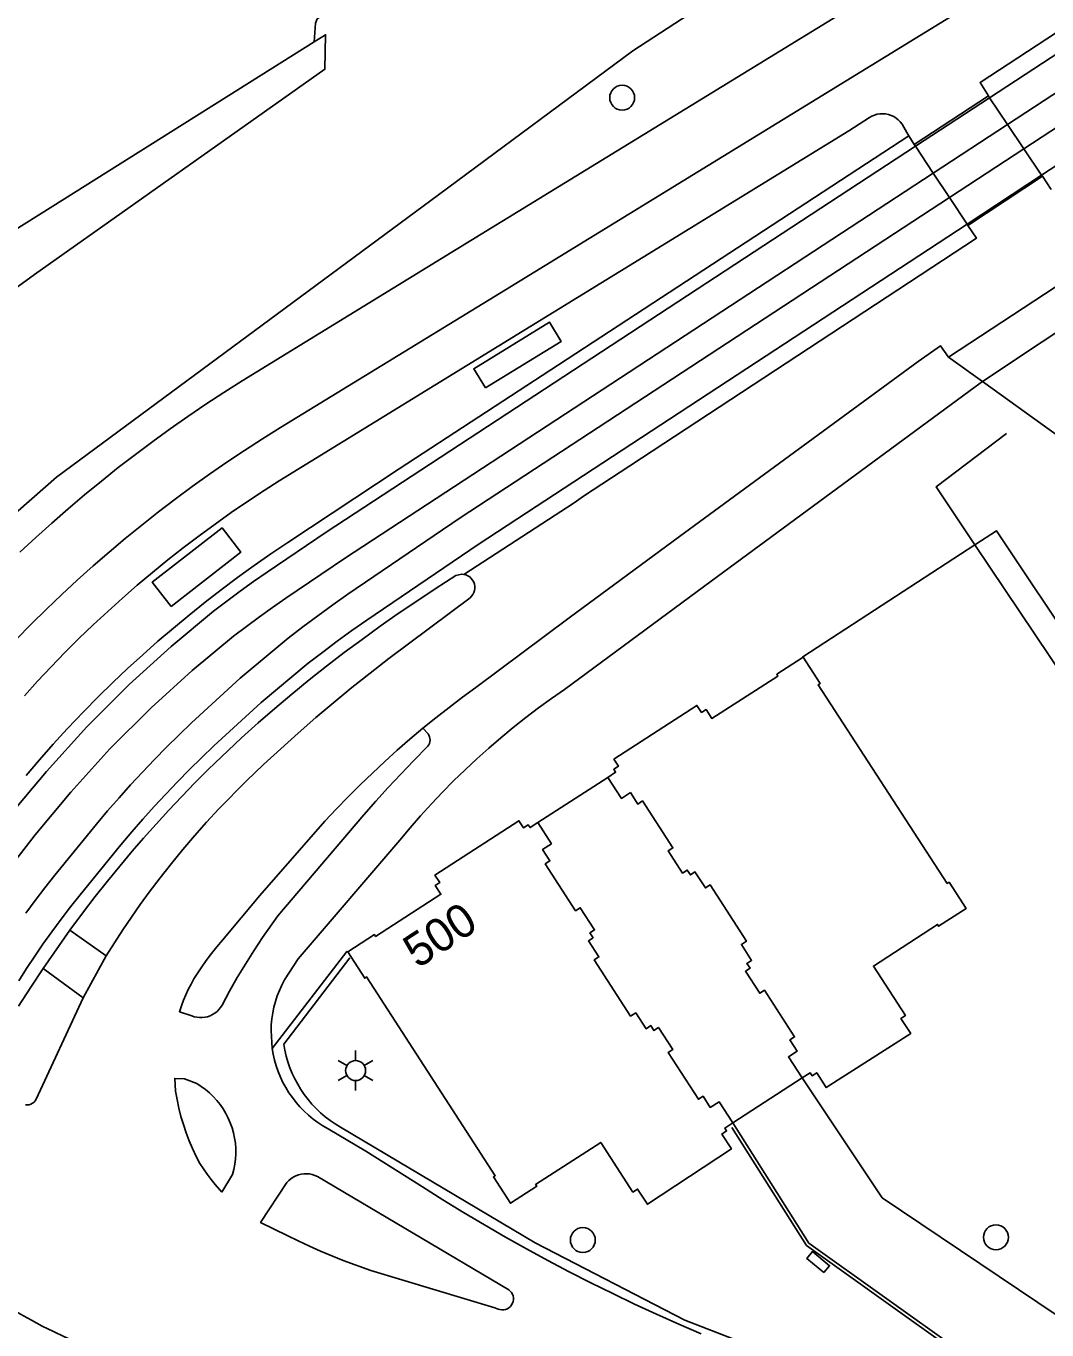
# Model space of a CAD drawing. Extents: x 122462 to 123306, y 485548 to 486417.
# Drawn here: x 123112.8 to 123158.7, y 486289.8 to 486348.4 of the extents above; entities that cross this region are included whole.
import ezdxf

# ---------------------------------------------------------------- set-up
doc = ezdxf.new("R2010")
doc.units = 0
for name, color, linetype in [('B-WE-IE-MEUBILAIR_WEGMEUBILAIR_VERKEERSBORD-S', 7, 'Continuous'), ('Level 1', 7, 'Continuous'), ('Level 10', 7, 'Continuous'), ('Level 16', 7, 'Continuous'), ('Level 17', 7, 'Continuous'), ('Level 19', 7, 'Continuous'), ('Level 2', 7, 'Continuous'), ('Level 20', 7, 'Continuous'), ('Level 24', 7, 'Continuous'), ('Level 25', 7, 'Continuous'), ('Level 37', 7, 'Continuous'), ('Level 40', 7, 'Continuous'), ('Level 44', 7, 'Continuous'), ('Level 50', 7, 'Continuous'), ('Level 53', 7, 'Continuous')]:
    doc.layers.add(name, color=color, linetype=linetype)

msp = doc.modelspace()

# ---------------------------------------------------------------- linework, layer by layer
at = {"layer": 'Level 1'}
for points in [[(123144.558, 486299.075), (123143.943, 486300.024), (123143.549, 486299.768), (123143.222, 486300.271), (123143.012, 486300.134), (123141.653, 486302.233), (123141.859, 486302.367), (123141.216, 486303.356), (123141.012, 486303.224), (123140.87, 486303.443), (123140.659, 486303.306), (123140.195, 486304.019), (123139.968, 486303.872), (123138.332, 486306.399), (123138.541, 486306.535), (123138.073, 486307.256), (123138.282, 486307.392), (123138.14, 486307.61), (123138.349, 486307.745), (123137.702, 486308.745), (123137.492, 486308.609), (123136.128, 486310.716), (123136.339, 486310.852), (123136.008, 486311.364), (123136.41, 486311.624), (123135.798, 486312.574), (123135.445, 486312.346), (123135.358, 486312.48), (123135.148, 486312.344), (123134.946, 486312.655), (123131.169, 486310.21), (123131.388, 486309.873), (123131.187, 486309.743), (123131.441, 486309.353), (123128.503, 486307.452), (123128.449, 486307.536), (123127.25, 486306.76)], [(123127.25, 486306.76), (123128.016, 486305.577), (123128.1, 486305.631), (123133.882, 486296.692), (123133.8, 486296.639), (123134.566, 486295.455), (123135.749, 486296.219), (123135.697, 486296.299), (123138.625, 486298.193), (123140.07, 486295.959), (123140.277, 486296.094), (123140.719, 486295.41), (123144.499, 486297.9), (123144.068, 486298.566), (123144.283, 486298.706), (123144.195, 486298.84), (123144.558, 486299.075)]]:
    msp.add_lwpolyline(points, dxfattribs=at)
at = {"layer": 'Level 10'}
msp.add_lwpolyline([(123144.558, 486299.075), (123143.943, 486300.024), (123143.549, 486299.768), (123143.222, 486300.271), (123143.012, 486300.134), (123141.653, 486302.233), (123141.859, 486302.367), (123141.216, 486303.356), (123141.012, 486303.224), (123140.87, 486303.443), (123140.659, 486303.306), (123140.195, 486304.019), (123139.968, 486303.872), (123138.332, 486306.399), (123138.541, 486306.535), (123138.073, 486307.256), (123138.282, 486307.392), (123138.14, 486307.61), (123138.349, 486307.745), (123137.702, 486308.745), (123137.492, 486308.609), (123136.128, 486310.716), (123136.339, 486310.852), (123136.008, 486311.364), (123136.41, 486311.624), (123135.798, 486312.574), (123138.94, 486314.608), (123139.556, 486313.66), (123139.958, 486313.921), (123140.289, 486313.409), (123140.5, 486313.546), (123141.864, 486311.439), (123141.654, 486311.303), (123142.301, 486310.304), (123142.51, 486310.439), (123142.651, 486310.22), (123142.86, 486310.355), (123143.327, 486309.633), (123143.536, 486309.768), (123145.172, 486307.241), (123144.945, 486307.094), (123145.406, 486306.379), (123145.195, 486306.243), (123145.336, 486306.024), (123145.132, 486305.892), (123145.772, 486304.9), (123145.978, 486305.033), (123147.337, 486302.934), (123147.126, 486302.798), (123147.451, 486302.294), (123147.056, 486302.039), (123147.67, 486301.09), (123144.558, 486299.075)], dxfattribs=at)
at = {"layer": 'Level 16'}
for points in [[(123217.361, 486416.958), (123206.829, 486406.748), (123179.003, 486385.844), (123152.655, 486367.889), (123137.927, 486357.79), (123128.826, 486350.852), (123125.877, 486348.714), (123125.807, 486348.517), (123125.744, 486347.678)], [(123125.744, 486347.678), (123114.003, 486340.298), (123094.86, 486328.266)]]:
    msp.add_lwpolyline(points, dxfattribs=at)
at = {"layer": 'Level 17'}
for p, q in [((123156.044, 486345.251), (123152.716, 486343.072)), ((123156.102, 486345.165), (123156.044, 486345.251)), ((123156.905, 486343.969), (123156.102, 486345.165)), ((123157.637, 486342.879), (123156.905, 486343.969)), ((123152.716, 486343.072), (123152.472, 486343.461)), ((123152.716, 486343.072), (123152.773, 486342.985)), ((123152.773, 486342.985), (123153.567, 486341.783)), ((123168.085, 486342.615), (123154.252, 486333.498)), ((123158.44, 486341.683), (123157.637, 486342.879)), ((123153.567, 486341.783), (123154.291, 486340.687)), ((123155.123, 486339.427), (123158.471, 486341.637)), ((123158.471, 486341.637), (123158.44, 486341.683)), ((123154.291, 486340.687), (123155.085, 486339.485)), ((123155.085, 486339.485), (123155.123, 486339.427)), ((123154.252, 486333.498), (123155.775, 486332.404)), ((123160.559, 486328.969), (123155.775, 486332.404)), ((123114.765, 486307.744), (123113.564, 486306.012)), ((123116.4, 486306.588), (123114.765, 486307.744)), ((123115.361, 486304.695), (123116.4, 486306.588)), ((123115.361, 486304.695), (123113.564, 486306.012))]:
    msp.add_line(p, q, dxfattribs=at)
for points in [[(123112.519, 486324.734), (123113.232, 486325.395), (123113.954, 486326.046), (123114.686, 486326.685), (123115.428, 486327.313), (123116.179, 486327.93), (123116.939, 486328.536), (123117.709, 486329.129), (123118.487, 486329.712), (123119.274, 486330.282), (123120.07, 486330.84), (123120.874, 486331.386), (123121.687, 486331.92), (123122.507, 486332.441), (123132.782, 486338.745), (123187.402, 486372.258)], [(123112.364, 486320.819), (123113.031, 486321.499), (123113.71, 486322.169), (123114.398, 486322.828), (123115.097, 486323.476), (123115.807, 486324.113), (123116.526, 486324.738), (123117.255, 486325.352), (123117.994, 486325.954), (123118.742, 486326.544), (123119.5, 486327.123), (123120.266, 486327.689), (123121.042, 486328.243), (123121.826, 486328.785), (123122.619, 486329.314), (123123.42, 486329.83), (123124.229, 486330.334), (123134.337, 486336.539), (123186.289, 486368.432)], [(123182.901, 486363.701), (123155.674, 486345.856), (123156.044, 486345.251)], [(123112.72, 486318.277), (123113.317, 486318.936), (123113.925, 486319.584), (123114.544, 486320.223), (123115.174, 486320.85), (123115.814, 486321.468), (123116.464, 486322.074), (123117.125, 486322.669), (123117.795, 486323.253), (123118.475, 486323.826), (123119.165, 486324.387), (123119.864, 486324.936), (123120.573, 486325.473), (123121.29, 486325.999), (123122.016, 486326.512), (123122.75, 486327.013), (123123.493, 486327.502), (123124.166, 486327.947), (123135.489, 486334.905), (123149.775, 486343.685), (123150.697, 486344.279), (123150.808, 486344.342), (123150.925, 486344.392), (123151.048, 486344.427), (123151.174, 486344.448), (123151.302, 486344.453), (123151.429, 486344.443), (123151.554, 486344.418), (123151.675, 486344.378), (123151.791, 486344.324), (123151.899, 486344.256), (123151.998, 486344.176), (123152.087, 486344.084), (123152.165, 486343.983), (123152.384, 486343.601), (123152.472, 486343.461)], [(123152.472, 486343.461), (123136.722, 486333.156), (123129.568, 486328.475), (123124.558, 486325.164), (123123.797, 486324.653), (123123.044, 486324.129), (123122.301, 486323.592), (123121.566, 486323.043), (123120.841, 486322.482), (123120.125, 486321.909), (123119.419, 486321.324), (123118.723, 486320.727), (123118.037, 486320.119), (123117.362, 486319.499), (123116.696, 486318.868), (123116.042, 486318.226), (123115.398, 486317.573), (123114.65, 486316.786), (123114.02, 486316.098), (123113.402, 486315.4), (123112.796, 486314.692)], [(123158.867, 486341.039), (123158.471, 486341.637)], [(123155.775, 486332.404), (123163.868, 486337.789), (123167.35, 486340.065)], [(123155.123, 486339.427), (123155.505, 486338.853), (123139.924, 486328.615), (123137.845, 486327.249), (123137.432, 486326.952), (123132.468, 486323.738)], [(123154.252, 486333.498), (123153.901, 486334.011), (123152.891, 486333.312), (123142.169, 486325.432), (123137.2, 486321.78), (123133.014, 486318.656), (123132.407, 486318.21), (123131.808, 486317.754), (123131.216, 486317.289), (123130.632, 486316.813)], [(123123.856, 486302.418), (123123.805, 486303.221), (123123.817, 486303.486), (123123.843, 486303.75), (123123.883, 486304.012), (123123.937, 486304.271), (123124.005, 486304.527), (123124.086, 486304.78), (123124.181, 486305.027), (123124.289, 486305.269), (123124.41, 486305.505), (123125.019, 486306.446), (123129.594, 486311.79), (123130.055, 486312.342), (123130.528, 486312.884), (123131.012, 486313.417), (123131.506, 486313.939), (123132.011, 486314.451), (123132.527, 486314.953), (123133.052, 486315.444), (123133.588, 486315.924), (123134.133, 486316.393), (123134.688, 486316.851), (123135.252, 486317.297), (123135.825, 486317.732), (123136.407, 486318.155), (123136.997, 486318.566), (123143.584, 486323.424), (123155.453, 486332.176), (123155.775, 486332.404)], [(123155.439, 486325.068), (123156.41, 486325.7), (123182.857, 486286.063), (123184.719, 486283.363), (123187.267, 486285.039), (123187.906, 486284.133)], [(123147.715, 486320.009), (123147.7, 486320.033), (123155.439, 486325.068)], [(123114.765, 486307.744), (123115.372, 486308.557), (123115.907, 486309.251), (123116.451, 486309.937), (123117.006, 486310.615), (123117.57, 486311.285), (123118.079, 486311.873), (123118.643, 486312.507), (123119.215, 486313.133), (123119.796, 486313.751), (123120.385, 486314.362), (123120.982, 486314.964), (123122.484, 486316.389), (123123.229, 486317.055), (123123.983, 486317.711), (123124.747, 486318.355), (123125.521, 486318.987), (123126.304, 486319.608), (123127.096, 486320.218), (123127.897, 486320.815), (123128.707, 486321.401), (123129.526, 486321.974), (123130.353, 486322.535), (123131.188, 486323.084), (123132.107, 486323.69), (123132.377, 486323.747), (123132.468, 486323.738)], [(123132.468, 486323.738), (123132.562, 486323.714), (123132.652, 486323.674), (123132.734, 486323.621), (123132.806, 486323.555), (123132.866, 486323.478), (123132.913, 486323.393), (123132.946, 486323.301), (123132.964, 486323.205), (123132.966, 486323.108), (123132.953, 486323.011), (123132.923, 486322.918), (123132.88, 486322.831), (123132.822, 486322.752), (123132.753, 486322.683), (123129.1, 486319.946), (123128.266, 486319.301), (123127.442, 486318.643), (123126.627, 486317.974), (123125.821, 486317.293), (123125.026, 486316.601), (123124.24, 486315.898), (123123.465, 486315.183), (123122.7, 486314.457), (123121.457, 486313.188), (123120.906, 486312.591), (123120.367, 486311.982), (123119.84, 486311.364), (123119.326, 486310.735), (123118.823, 486310.097), (123118.328, 486309.441), (123117.923, 486308.884), (123117.528, 486308.319), (123117.142, 486307.749), (123116.766, 486307.171), (123116.4, 486306.588)], [(123130.632, 486316.813), (123130.861, 486316.561), (123130.901, 486316.499), (123130.931, 486316.43), (123130.948, 486316.358), (123130.953, 486316.284), (123130.946, 486316.21), (123130.926, 486316.138), (123130.894, 486316.071), (123130.852, 486316.01), (123130.207, 486315.356), (123129.635, 486314.759), (123129.072, 486314.154), (123128.519, 486313.54), (123127.975, 486312.918), (123124.11, 486308.384), (123123.419, 486307.402), (123123.03, 486306.811), (123122.654, 486306.212), (123122.291, 486305.605), (123121.941, 486304.99), (123121.605, 486304.368), (123121.541, 486304.264), (123121.465, 486304.169), (123121.379, 486304.082), (123121.284, 486304.006), (123121.181, 486303.94), (123121.071, 486303.887), (123120.956, 486303.846), (123120.838, 486303.819), (123120.716, 486303.804), (123120.595, 486303.804), (123120.473, 486303.817), (123120.354, 486303.844), (123120.239, 486303.884), (123119.696, 486304.071), (123119.778, 486304.332), (123119.87, 486304.584), (123119.973, 486304.832), (123120.086, 486305.075), (123120.209, 486305.313), (123120.343, 486305.546), (123120.454, 486305.723), (123120.67, 486306.05), (123120.895, 486306.371), (123121.129, 486306.685), (123121.373, 486306.991), (123121.625, 486307.291), (123123.295, 486309.29), (123126.226, 486312.641), (123126.746, 486313.194), (123127.275, 486313.739), (123127.813, 486314.274), (123128.359, 486314.801), (123128.915, 486315.318), (123129.479, 486315.826), (123130.051, 486316.325), (123130.632, 486316.813)], [(123123.856, 486302.418), (123127.215, 486306.778), (123127.25, 486306.76)], [(123112.461, 486304.316), (123113.006, 486305.168), (123113.564, 486306.012)], [(123115.361, 486304.695), (123113.255, 486300.139), (123113.21, 486300.068), (123113.153, 486300.006), (123113.087, 486299.955), (123113.013, 486299.915), (123112.933, 486299.888), (123112.85, 486299.876), (123112.766, 486299.877)], [(123143.13, 486289.587), (123142.129, 486290.019), (123141.133, 486290.464), (123140.144, 486290.922), (123139.16, 486291.393), (123138.183, 486291.876), (123137.212, 486292.373), (123136.247, 486292.882), (123135.289, 486293.403), (123134.338, 486293.937), (123133.395, 486294.483), (123132.458, 486295.042), (123131.529, 486295.612), (123130.607, 486296.195), (123128.062, 486297.796), (123126.367, 486298.801), (123126.135, 486298.937), (123125.911, 486299.084), (123125.696, 486299.244), (123125.489, 486299.416), (123125.292, 486299.598), (123125.105, 486299.791), (123124.929, 486299.993), (123124.764, 486300.205), (123124.611, 486300.426), (123124.47, 486300.654), (123124.342, 486300.89), (123124.227, 486301.132), (123124.125, 486301.381), (123124.037, 486301.634), (123123.962, 486301.892), (123123.902, 486302.154), (123123.856, 486302.418)], [(123121.591, 486295.959), (123121.486, 486296.072), (123121.293, 486296.293), (123121.109, 486296.522), (123120.934, 486296.757), (123120.768, 486297), (123120.611, 486297.248), (123120.445, 486297.565), (123120.279, 486297.913), (123120.127, 486298.268), (123119.989, 486298.628), (123119.866, 486298.994), (123119.756, 486299.364), (123119.661, 486299.737), (123119.581, 486300.115), (123119.516, 486300.495), (123119.479, 486301.069), (123119.912, 486301.047), (123120.467, 486300.839), (123120.667, 486300.712), (123120.857, 486300.572), (123121.038, 486300.419), (123121.209, 486300.255), (123121.368, 486300.081), (123121.516, 486299.895), (123121.651, 486299.701), (123121.773, 486299.498), (123121.881, 486299.288), (123121.975, 486299.071), (123122.054, 486298.848), (123122.119, 486298.62), (123122.168, 486298.389), (123122.203, 486298.154), (123122.221, 486297.919), (123122.224, 486297.682), (123122.211, 486297.446), (123122.183, 486297.211), (123122.139, 486296.978), (123122.08, 486296.749), (123121.591, 486295.959)], [(123167.048, 486285.085), (123151.278, 486295.704), (123147.67, 486301.09)], [(123144.558, 486299.075), (123147.98, 486293.667), (123158.171, 486286.382), (123157.557, 486284.767)], [(123134.179, 486290.662), (123134.094, 486290.673), (123134.013, 486290.699), (123133.861, 486290.752), (123128.293, 486292.434), (123127.049, 486292.882), (123126.537, 486293.086), (123126.03, 486293.302), (123125.528, 486293.527), (123125.03, 486293.764), (123124.538, 486294.011), (123123.338, 486294.593), (123124.519, 486296.388), (123124.605, 486296.48), (123124.702, 486296.561), (123124.806, 486296.631), (123124.918, 486296.688), (123125.036, 486296.733), (123125.158, 486296.764), (123125.283, 486296.781), (123125.409, 486296.784), (123125.534, 486296.773), (123125.658, 486296.747), (123125.777, 486296.708), (123125.892, 486296.656), (123134.491, 486291.564), (123134.556, 486291.509), (123134.611, 486291.443), (123134.653, 486291.37), (123134.683, 486291.29), (123134.698, 486291.206), (123134.699, 486291.121), (123134.685, 486291.037), (123134.657, 486290.956), (123134.616, 486290.882), (123134.563, 486290.815), (123134.499, 486290.759), (123134.426, 486290.714), (123134.347, 486290.683), (123134.264, 486290.665), (123134.179, 486290.662)]]:
    msp.add_lwpolyline(points, dxfattribs=at)
at = {"layer": 'Level 19'}
for points in [[(123125.744, 486347.678), (123126.256, 486348), (123126.229, 486346.453), (123113.173, 486337.214), (123109.074, 486334.233), (123099.823, 486327.302)], [(123131.328, 486340.807), (123114.161, 486328.11), (123109.594, 486324.103)]]:
    msp.add_lwpolyline(points, dxfattribs=at)
at = {"layer": 'Level 2'}
for points in [[(123147.67, 486301.09), (123147.056, 486302.039), (123147.451, 486302.294), (123147.126, 486302.798), (123147.337, 486302.934), (123145.978, 486305.033), (123145.772, 486304.9), (123145.132, 486305.892), (123145.336, 486306.024), (123145.195, 486306.243), (123145.406, 486306.379), (123144.945, 486307.094), (123145.172, 486307.241), (123143.536, 486309.768), (123143.327, 486309.633), (123142.86, 486310.355), (123142.651, 486310.22), (123142.51, 486310.439), (123142.301, 486310.304), (123141.654, 486311.303), (123141.864, 486311.439), (123140.5, 486313.546), (123140.289, 486313.409), (123139.958, 486313.921), (123139.556, 486313.66), (123138.94, 486314.608), (123139.292, 486314.837), (123139.205, 486314.971), (123139.415, 486315.107), (123139.213, 486315.42), (123142.949, 486317.843), (123143.154, 486317.526), (123143.355, 486317.656), (123143.61, 486317.261), (123146.588, 486319.159), (123146.533, 486319.242), (123147.715, 486320.009)], [(123147.715, 486320.009), (123148.482, 486318.828), (123148.399, 486318.774), (123154.2, 486309.841), (123154.283, 486309.895), (123155.049, 486308.716), (123153.81, 486307.912), (123153.759, 486307.992), (123150.876, 486306.12), (123152.319, 486303.897), (123152.112, 486303.763), (123152.559, 486303.09), (123148.759, 486300.66), (123148.33, 486301.325), (123148.12, 486301.189), (123148.033, 486301.325), (123147.67, 486301.09)]]:
    msp.add_lwpolyline(points, dxfattribs=at)
at = {"layer": 'Level 20'}
msp.add_lwpolyline([(123227.128, 486416.958), (123226.347, 486416.118), (123214.358, 486404.642), (123207.4, 486399.966), (123200.277, 486394.449), (123191.597, 486386.324), (123182.341, 486378.222), (123175.379, 486372.758), (123164.712, 486365.388), (123158.016, 486360.276), (123153.237, 486354.953), (123145.688, 486350.946), (123140.068, 486347.272), (123131.328, 486340.807)], dxfattribs=at)
at = {"layer": 'Level 24'}
for points in [[(123148.741, 486287.743), (123142.401, 486290.204), (123135.682, 486293.672), (123126.922, 486298.879), (123126.687, 486299.023), (123126.461, 486299.178), (123126.243, 486299.346), (123126.034, 486299.525), (123125.835, 486299.715), (123125.646, 486299.915), (123125.468, 486300.125), (123125.302, 486300.344), (123125.147, 486300.571), (123125.005, 486300.807), (123124.876, 486301.049), (123124.759, 486301.298), (123124.656, 486301.553), (123124.567, 486301.813), (123124.491, 486302.078), (123124.43, 486302.346), (123124.383, 486302.617), (123127.352, 486306.488)], [(123144.52, 486298.857), (123147.87, 486293.563), (123157.99, 486286.329)]]:
    msp.add_lwpolyline(points, dxfattribs=at)
at = {"layer": 'Level 25'}
for points in [[(123156.866, 486330.077), (123153.693, 486327.67), (123155.439, 486325.068)], [(123155.439, 486325.068), (123184.422, 486281.872), (123187.906, 486284.133)]]:
    msp.add_lwpolyline(points, dxfattribs=at)
at = {"layer": 'Level 37'}
for p, q in [((123156.102, 486345.165), (123152.773, 486342.985)), ((123156.905, 486343.969), (123153.567, 486341.783)), ((123157.637, 486342.879), (123154.291, 486340.687)), ((123158.44, 486341.683), (123155.085, 486339.485))]:
    msp.add_line(p, q, dxfattribs=at)
for points in [[(123241.03, 486411.185), (123231.744, 486401.974), (123225.952, 486396.381), (123222.721, 486393.366), (123219.946, 486390.881), (123216.94, 486388.248), (123213.765, 486385.527), (123210.569, 486382.869), (123207.368, 486380.288), (123204.076, 486377.707), (123200.759, 486375.175), (123197.416, 486372.695), (123193.966, 486370.217), (123190.616, 486367.88), (123184.983, 486364.082), (123156.102, 486345.165)], [(123242.034, 486410.153), (123232.751, 486400.945), (123226.939, 486395.332), (123223.692, 486392.302), (123220.904, 486389.806), (123217.883, 486387.161), (123214.693, 486384.426), (123211.482, 486381.755), (123208.265, 486379.161), (123204.957, 486376.568), (123201.624, 486374.024), (123198.265, 486371.533), (123194.8, 486369.043), (123191.437, 486366.696), (123185.777, 486362.88), (123156.905, 486343.969)], [(123242.948, 486409.215), (123233.663, 486400.005), (123227.574, 486394.133), (123224.193, 486390.984), (123221.287, 486388.391), (123218.124, 486385.639), (123214.783, 486382.796), (123211.462, 486380.052), (123208.135, 486377.388), (123204.717, 486374.728), (123201.271, 486372.12), (123198.042, 486369.744), (123194.714, 486367.37), (123191.238, 486364.965), (123186.373, 486361.706), (123157.637, 486342.879)], [(123243.952, 486408.183), (123234.67, 486398.976), (123228.56, 486393.083), (123225.163, 486389.918), (123222.242, 486387.313), (123219.064, 486384.548), (123215.707, 486381.691), (123212.37, 486378.935), (123209.028, 486376.258), (123205.594, 486373.586), (123202.132, 486370.966), (123198.888, 486368.578), (123195.543, 486366.192), (123192.054, 486363.778), (123187.166, 486360.503), (123158.44, 486341.683)], [(123152.773, 486342.985), (123126.291, 486325.639), (123123.626, 486323.837), (123123.017, 486323.411), (123122.414, 486322.977), (123121.817, 486322.534), (123121.226, 486322.084), (123119.316, 486320.5), (123117.434, 486318.788), (123115.525, 486316.887), (123113.71, 486314.876), (123112.068, 486312.907), (123111.653, 486312.393), (123111.246, 486311.872), (123110.846, 486311.346), (123110.455, 486310.813), (123110.096, 486310.298), (123109.745, 486309.776), (123109.403, 486309.249), (123109.07, 486308.716), (123108.747, 486308.177), (123106.961, 486305.004), (123106.073, 486303.344)], [(123153.567, 486341.783), (123127.103, 486324.449), (123124.469, 486322.668), (123123.874, 486322.252), (123123.285, 486321.828), (123122.701, 486321.396), (123122.124, 486320.955), (123120.256, 486319.407), (123118.425, 486317.741), (123116.568, 486315.891), (123114.802, 486313.935), (123113.204, 486312.019), (123111.633, 486309.979), (123111.283, 486309.477), (123110.941, 486308.97), (123110.609, 486308.456), (123110.285, 486307.937), (123109.97, 486307.413), (123108.209, 486304.285), (123107.338, 486302.661), (123104.553, 486296.801)], [(123154.291, 486340.687), (123132.309, 486326.284), (123127.262, 486322.847), (123126.582, 486322.364), (123125.908, 486321.872), (123125.24, 486321.372), (123124.579, 486320.863), (123122.422, 486319.066), (123120.233, 486317.066), (123119.67, 486316.522), (123119.114, 486315.97), (123118.565, 486315.41), (123118.025, 486314.843), (123117.496, 486314.269), (123116.975, 486313.688), (123116.461, 486313.1), (123115.955, 486312.505), (123114.086, 486310.207), (123113.644, 486309.646), (123113.21, 486309.078), (123112.785, 486308.504)], [(123155.085, 486339.485), (123133.109, 486325.087), (123128.111, 486321.683), (123127.444, 486321.21), (123126.784, 486320.728), (123126.13, 486320.237), (123125.482, 486319.738), (123123.366, 486317.976), (123121.23, 486316.024), (123120.68, 486315.493), (123120.137, 486314.955), (123119.602, 486314.409), (123119.075, 486313.855), (123118.559, 486313.295), (123118.05, 486312.728), (123117.549, 486312.154), (123117.055, 486311.574), (123115.231, 486309.33), (123114.8, 486308.782), (123114.376, 486308.228), (123113.961, 486307.667), (123113.554, 486307.101), (123113.183, 486306.561), (123112.822, 486306.015), (123112.47, 486305.463)], [(123106.826, 486294.73), (123107.185, 486294.422), (123107.815, 486293.892), (123108.453, 486293.371), (123109.097, 486292.858), (123109.748, 486292.353), (123110.199, 486292.011), (123110.658, 486291.679), (123111.123, 486291.357), (123111.596, 486291.045), (123112.075, 486290.743), (123112.553, 486290.463), (123113.037, 486290.193), (123113.527, 486289.934), (123114.022, 486289.686), (123114.523, 486289.448), (123115.028, 486289.221), (123115.906, 486288.844), (123116.789, 486288.478), (123117.677, 486288.123), (123118.568, 486287.779), (123120.424, 486287.086), (123126.082, 486285.333)]]:
    msp.add_lwpolyline(points, dxfattribs=at)
at = {"layer": 'Level 40'}
msp.add_lwpolyline([(123148.65, 486292.338), (123147.879, 486292.975), (123148.134, 486293.284), (123148.905, 486292.647), (123148.65, 486292.338)], dxfattribs=at)
at = {"layer": 'Level 44'}
for points in [[(123133.441, 486332.124), (123132.914, 486332.985), (123136.325, 486335.072), (123136.852, 486334.211), (123133.441, 486332.124)], [(123119.31, 486322.297), (123118.466, 486323.381), (123121.609, 486325.824), (123122.453, 486324.74), (123119.31, 486322.297)]]:
    msp.add_lwpolyline(points, dxfattribs=at)
at = {"layer": 'Level 50'}
for p, q in [((123127.608, 486301.872), (123127.608, 486302.322)), ((123127.218, 486301.647), (123126.828, 486301.872)), ((123128.387, 486301.872), (123127.997, 486301.647)), ((123127.218, 486301.197), (123126.828, 486300.972)), ((123127.608, 486300.522), (123127.608, 486300.972)), ((123128.387, 486300.972), (123127.997, 486301.197))]:
    msp.add_line(p, q, dxfattribs=at)
msp.add_circle((123127.608, 486301.422), 0.45, dxfattribs=at)
at = {"layer": 'Level 53'}
for centre in [(123139.587, 486345.172), (123156.383, 486293.924), (123137.819, 486293.801)]:
    msp.add_circle(centre, 0.56, dxfattribs=at)

# ---------------------------------------------------------------- texts
at = {"layer": 'B-WE-IE-MEUBILAIR_WEGMEUBILAIR_VERKEERSBORD-S'}
msp.add_text('500', height=1.5, rotation=33.18161, dxfattribs=at).set_placement((123130.397, 486305.987))

doc.saveas('drawing.dxf')
